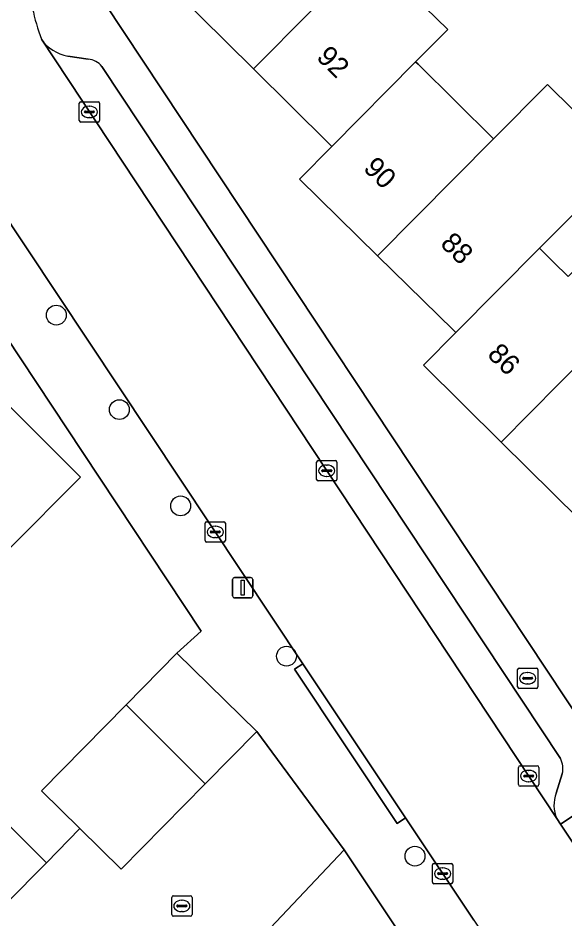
# Model space of a CAD drawing. Extents: x 157767 to 159172, y 387839 to 389425.
# Drawn here: x 158554.48 to 158581.43, y 388687.77 to 388732.21 of the extents above; entities that cross this region are included whole.
import ezdxf

# ---------------------------------------------------------------- set-up
doc = ezdxf.new("R2010")
doc.units = 0
for name, color, linetype in [('IMGEO_Boom', 7, 'Continuous'), ('IMGEO_Brandkraan', 7, 'Continuous'), ('IMGEO_Erf', 7, 'Continuous'), ('IMGEO_Kolk', 7, 'Continuous'), ('IMGEO_Lichtmast', 7, 'Continuous'), ('IMGEO_Muur', 7, 'Continuous'), ('IMGEO_Pand', 7, 'Continuous'), ('IMGEO_Pand_nummerreeks', 7, 'Continuous'), ('IMGEO_Parkeervlak_open', 7, 'Continuous'), ('IMGEO_Rijbaan_lokaal_open', 7, 'Continuous'), ('IMGEO_Voetpad_open', 7, 'Continuous')]:
    doc.layers.add(name, color=color, linetype=linetype)

msp = doc.modelspace()

# ---------------------------------------------------------------- linework, layer by layer
at = {"layer": 'IMGEO_Boom'}
for centre in [(158556.364, 388717.553), (158559.473, 388712.893), (158562.493, 388708.145), (158567.709, 388700.731), (158574.041, 388690.867)]:
    msp.add_circle(centre, 0.489, dxfattribs=at)
at = {"layer": 'IMGEO_Brandkraan'}
for p, q in [((158579.096, 388699.218), (158579.096, 388700.07)), ((158579.171, 388700.144), (158580.023, 388700.144)), ((158579.584, 388699.924), (158579.609, 388699.924)), ((158580.097, 388700.07), (158580.097, 388699.218)), ((158579.355, 388699.638), (158579.355, 388699.65)), ((158579.793, 388699.601), (158579.395, 388699.601)), ((158579.398, 388699.687), (158579.796, 388699.687)), ((158579.607, 388699.364), (158579.582, 388699.364)), ((158579.839, 388699.65), (158579.839, 388699.638)), ((158580.023, 388699.144), (158579.171, 388699.144))]:
    msp.add_line(p, q, dxfattribs=at)
for points in [[(158579.096, 388699.218), (158579.096, 388700.07)], [(158579.171, 388700.144), (158580.023, 388700.144)], [(158580.097, 388700.07), (158580.097, 388699.218)], [(158580.023, 388699.144), (158579.171, 388699.144)]]:
    msp.add_lwpolyline(points, dxfattribs=at)
for centre, radius, start, end in [((158579.173, 388700.068), 0.0765, 91.552, 178.448), ((158579.173, 388700.068), 0.0765, 91.552, 178.448), ((158580.021, 388700.068), 0.0765, 1.552, 88.448), ((158580.021, 388700.068), 0.0765, 1.552, 88.448), ((158579.395, 388699.647), 0.0403, 85.8775, 175.7526), ((158579.392, 388699.637), 0.0366, 178.938, 274.7102), ((158579.796, 388699.644), 0.043, 264.8664, 352.4533), ((158579.8, 388699.649), 0.0386, 1.7309, 96.639), ((158579.173, 388699.22), 0.0765, 181.552, 268.448), ((158579.173, 388699.22), 0.0765, 181.552, 268.448), ((158580.021, 388699.22), 0.0765, 271.552, 358.448), ((158580.021, 388699.22), 0.0765, 271.552, 358.448)]:
    msp.add_arc(centre, radius, start, end, dxfattribs=at)
for centre, major_axis, ratio, start_param, end_param in [((158579.583, 388699.644), (-0.387, 0.002), 0.722429, 4.712389, 7.853982), ((158579.608, 388699.644), (-0.39, 0.002), 0.717154, 1.570796, 4.712389)]:
    msp.add_ellipse(centre, major_axis=major_axis, ratio=ratio, start_param=start_param, end_param=end_param, dxfattribs=at)
at = {"layer": 'IMGEO_Erf'}
for points in [[(158571.765, 388735.434), (158575.654, 388731.649), (158574.074, 388730.049), (158574.198, 388729.926), (158577.911, 388726.247), (158580.575, 388728.93), (158584.413, 388725.126)], [(158582.129, 388707.483), (158578.285, 388711.289), (158574.456, 388715.081), (158576.052, 388716.692), (158575.936, 388716.806), (158572.189, 388720.485), (158568.35, 388724.255), (158569.948, 388725.872), (158569.818, 388726.001), (158566.084, 388729.705), (158562.143, 388733.614)], [(158558.733, 388732.954), (158582.41, 388697.212), (158599.137, 388714.078), (158596.141, 388717.126), (158594.561, 388715.582), (158592.353, 388717.781), (158590.111, 388720.015), (158591.687, 388721.556), (158588.775, 388724.605), (158588.848, 388726.505), (158586.653, 388726.642), (158586.912, 388729.858), (158589.105, 388729.688), (158589.388, 388733.327)], [(158545.934, 388688.643), (158549.823, 388692.519), (158551.867, 388694.556), (158555.888, 388690.539), (158557.526, 388692.229), (158555.632, 388694.091), (158559.802, 388698.333), (158562.312, 388700.887), (158563.506, 388701.971), (158557.672, 388710.778), (158549.299, 388723.418)], [(158581.751, 388722.441), (158580.177, 388720.853), (158580.298, 388720.734), (158580.873, 388720.165), (158581.59, 388719.456)], [(158549.992, 388717.084), (158557.559, 388709.553), (158554.032, 388706.01)], [(158590.346, 388661.446), (158570.547, 388691.173), (158565.231, 388685.549), (158569.152, 388681.684), (158565.083, 388677.557), (158562.621, 388679.968), (158558.311, 388675.554), (158554.087, 388671.228), (158556.468, 388668.862), (158552.247, 388664.614), (158548.045, 388660.386)]]:
    msp.add_lwpolyline(points, dxfattribs=at)
at = {"layer": 'IMGEO_Kolk'}
for p, q in [((158557.495, 388727.151), (158557.495, 388728.003)), ((158557.57, 388728.077), (158558.422, 388728.077)), ((158557.983, 388727.857), (158558.008, 388727.857)), ((158558.496, 388728.003), (158558.496, 388727.151)), ((158557.754, 388727.571), (158557.754, 388727.583)), ((158558.192, 388727.534), (158557.794, 388727.534)), ((158557.797, 388727.62), (158558.195, 388727.62)), ((158558.238, 388727.583), (158558.238, 388727.571)), ((158558.422, 388727.077), (158557.57, 388727.077)), ((158558.006, 388727.297), (158557.981, 388727.297)), ((158569.193, 388709.451), (158569.193, 388710.303)), ((158569.268, 388710.377), (158570.12, 388710.377)), ((158569.681, 388710.157), (158569.706, 388710.157)), ((158570.194, 388710.303), (158570.194, 388709.451)), ((158569.452, 388709.871), (158569.452, 388709.883)), ((158569.89, 388709.834), (158569.492, 388709.834)), ((158569.495, 388709.92), (158569.893, 388709.92)), ((158569.704, 388709.597), (158569.679, 388709.597)), ((158569.936, 388709.883), (158569.936, 388709.871)), ((158570.12, 388709.377), (158569.268, 388709.377)), ((158563.774, 388707.36), (158564.626, 388707.36)), ((158563.699, 388706.434), (158563.699, 388707.286)), ((158564.001, 388706.903), (158564.399, 388706.903)), ((158564.187, 388707.14), (158564.212, 388707.14)), ((158564.7, 388707.286), (158564.7, 388706.434)), ((158563.958, 388706.854), (158563.958, 388706.866)), ((158564.396, 388706.817), (158563.998, 388706.817)), ((158564.21, 388706.58), (158564.185, 388706.58)), ((158564.442, 388706.866), (158564.442, 388706.854)), ((158564.626, 388706.36), (158563.774, 388706.36)), ((158579.144, 388694.395), (158579.144, 388695.247)), ((158579.219, 388695.321), (158580.071, 388695.321)), ((158579.632, 388695.101), (158579.657, 388695.101)), ((158580.145, 388695.247), (158580.145, 388694.395)), ((158579.403, 388694.815), (158579.403, 388694.827)), ((158579.841, 388694.778), (158579.443, 388694.778)), ((158579.446, 388694.864), (158579.844, 388694.864)), ((158579.655, 388694.541), (158579.63, 388694.541)), ((158579.887, 388694.827), (158579.887, 388694.815)), ((158580.071, 388694.321), (158579.219, 388694.321)), ((158574.978, 388690.508), (158575.83, 388690.508)), ((158574.903, 388689.582), (158574.903, 388690.434)), ((158575.162, 388690.002), (158575.162, 388690.014)), ((158575.205, 388690.051), (158575.603, 388690.051)), ((158575.391, 388690.288), (158575.416, 388690.288)), ((158575.646, 388690.014), (158575.646, 388690.002)), ((158575.904, 388690.434), (158575.904, 388689.582)), ((158575.6, 388689.965), (158575.202, 388689.965)), ((158575.414, 388689.728), (158575.389, 388689.728)), ((158575.83, 388689.508), (158574.978, 388689.508)), ((158562.051, 388687.985), (158562.051, 388688.837)), ((158562.126, 388688.911), (158562.978, 388688.911)), ((158562.539, 388688.691), (158562.564, 388688.691)), ((158563.052, 388688.837), (158563.052, 388687.985)), ((158562.31, 388688.405), (158562.31, 388688.417)), ((158562.748, 388688.368), (158562.35, 388688.368)), ((158562.353, 388688.454), (158562.751, 388688.454)), ((158562.794, 388688.417), (158562.794, 388688.405)), ((158562.978, 388687.911), (158562.126, 388687.911)), ((158562.562, 388688.131), (158562.537, 388688.131))]:
    msp.add_line(p, q, dxfattribs=at)
for points in [[(158557.495, 388727.151), (158557.495, 388728.003)], [(158557.57, 388728.077), (158558.422, 388728.077)], [(158558.496, 388728.003), (158558.496, 388727.151)], [(158558.422, 388727.077), (158557.57, 388727.077)], [(158569.193, 388709.451), (158569.193, 388710.303)], [(158569.268, 388710.377), (158570.12, 388710.377)], [(158570.194, 388710.303), (158570.194, 388709.451)], [(158570.12, 388709.377), (158569.268, 388709.377)], [(158563.774, 388707.36), (158564.626, 388707.36)], [(158563.699, 388706.434), (158563.699, 388707.286)], [(158564.7, 388707.286), (158564.7, 388706.434)], [(158564.626, 388706.36), (158563.774, 388706.36)], [(158579.144, 388694.395), (158579.144, 388695.247)], [(158579.219, 388695.321), (158580.071, 388695.321)], [(158580.145, 388695.247), (158580.145, 388694.395)], [(158580.071, 388694.321), (158579.219, 388694.321)], [(158574.978, 388690.508), (158575.83, 388690.508)], [(158574.903, 388689.582), (158574.903, 388690.434)], [(158575.904, 388690.434), (158575.904, 388689.582)], [(158575.83, 388689.508), (158574.978, 388689.508)], [(158562.051, 388687.985), (158562.051, 388688.837)], [(158562.126, 388688.911), (158562.978, 388688.911)], [(158563.052, 388688.837), (158563.052, 388687.985)], [(158562.978, 388687.911), (158562.126, 388687.911)]]:
    msp.add_lwpolyline(points, dxfattribs=at)
for centre, radius, start, end in [((158557.572, 388728.001), 0.0765, 91.552, 178.448), ((158557.572, 388728.001), 0.0765, 91.552, 178.448), ((158558.42, 388728.001), 0.0765, 1.552, 88.448), ((158558.42, 388728.001), 0.0765, 1.552, 88.448), ((158557.794, 388727.58), 0.0403, 85.8775, 175.7526), ((158557.791, 388727.57), 0.0366, 178.938, 274.7102), ((158558.195, 388727.577), 0.043, 264.8664, 352.4533), ((158558.199, 388727.582), 0.0386, 1.7309, 96.639), ((158557.572, 388727.153), 0.0765, 181.552, 268.448), ((158557.572, 388727.153), 0.0765, 181.552, 268.448), ((158558.42, 388727.153), 0.0765, 271.552, 358.448), ((158558.42, 388727.153), 0.0765, 271.552, 358.448), ((158569.27, 388710.301), 0.0765, 91.552, 178.448), ((158569.27, 388710.301), 0.0765, 91.552, 178.448), ((158570.118, 388710.301), 0.0765, 1.552, 88.448), ((158570.118, 388710.301), 0.0765, 1.552, 88.448), ((158569.492, 388709.88), 0.0403, 85.8775, 175.7526), ((158569.489, 388709.87), 0.0366, 178.938, 274.7102), ((158569.893, 388709.877), 0.043, 264.8664, 352.4533), ((158569.897, 388709.882), 0.0386, 1.7309, 96.639), ((158569.27, 388709.453), 0.0765, 181.552, 268.448), ((158569.27, 388709.453), 0.0765, 181.552, 268.448), ((158570.118, 388709.453), 0.0765, 271.552, 358.448), ((158570.118, 388709.453), 0.0765, 271.552, 358.448), ((158563.776, 388707.284), 0.0765, 91.552, 178.448), ((158563.776, 388707.284), 0.0765, 91.552, 178.448), ((158564.624, 388707.284), 0.0765, 1.552, 88.448), ((158564.624, 388707.284), 0.0765, 1.552, 88.448), ((158563.998, 388706.863), 0.0403, 85.8775, 175.7526), ((158564.403, 388706.865), 0.0386, 1.7309, 96.639), ((158563.995, 388706.853), 0.0366, 178.938, 274.7102), ((158564.399, 388706.86), 0.043, 264.8664, 352.4533), ((158563.776, 388706.436), 0.0765, 181.552, 268.448), ((158563.776, 388706.436), 0.0765, 181.552, 268.448), ((158564.624, 388706.436), 0.0765, 271.552, 358.448), ((158564.624, 388706.436), 0.0765, 271.552, 358.448), ((158579.221, 388695.245), 0.0765, 91.552, 178.448), ((158579.221, 388695.245), 0.0765, 91.552, 178.448), ((158580.069, 388695.245), 0.0765, 1.552, 88.448), ((158580.069, 388695.245), 0.0765, 1.552, 88.448), ((158579.443, 388694.824), 0.0403, 85.8775, 175.7526), ((158579.44, 388694.814), 0.0366, 178.938, 274.7102), ((158579.844, 388694.821), 0.043, 264.8664, 352.4533), ((158579.848, 388694.826), 0.0386, 1.7309, 96.639), ((158579.221, 388694.397), 0.0765, 181.552, 268.448), ((158579.221, 388694.397), 0.0765, 181.552, 268.448), ((158580.069, 388694.397), 0.0765, 271.552, 358.448), ((158580.069, 388694.397), 0.0765, 271.552, 358.448), ((158574.98, 388690.432), 0.0765, 91.552, 178.448), ((158574.98, 388690.432), 0.0765, 91.552, 178.448), ((158575.828, 388690.432), 0.0765, 1.552, 88.448), ((158575.828, 388690.432), 0.0765, 1.552, 88.448), ((158575.202, 388690.011), 0.0403, 85.8775, 175.7526), ((158575.199, 388690.001), 0.0366, 178.938, 274.7102), ((158575.603, 388690.008), 0.043, 264.8664, 352.4533), ((158575.607, 388690.013), 0.0386, 1.7309, 96.639), ((158574.98, 388689.584), 0.0765, 181.552, 268.448), ((158574.98, 388689.584), 0.0765, 181.552, 268.448), ((158575.828, 388689.584), 0.0765, 271.552, 358.448), ((158575.828, 388689.584), 0.0765, 271.552, 358.448), ((158562.128, 388688.835), 0.0765, 91.552, 178.448), ((158562.128, 388688.835), 0.0765, 91.552, 178.448), ((158562.976, 388688.835), 0.0765, 1.552, 88.448), ((158562.976, 388688.835), 0.0765, 1.552, 88.448), ((158562.35, 388688.414), 0.0403, 85.8775, 175.7526), ((158562.347, 388688.404), 0.0366, 178.938, 274.7102), ((158562.751, 388688.411), 0.043, 264.8664, 352.4533), ((158562.755, 388688.416), 0.0386, 1.7309, 96.639), ((158562.128, 388687.987), 0.0765, 181.552, 268.448), ((158562.128, 388687.987), 0.0765, 181.552, 268.448), ((158562.976, 388687.987), 0.0765, 271.552, 358.448), ((158562.976, 388687.987), 0.0765, 271.552, 358.448)]:
    msp.add_arc(centre, radius, start, end, dxfattribs=at)
for centre, major_axis, ratio, start_param, end_param in [((158557.982, 388727.577), (-0.387, 0.002), 0.722429, 4.712389, 7.853982), ((158558.007, 388727.577), (-0.39, 0.002), 0.717154, 1.570796, 4.712389), ((158569.68, 388709.877), (-0.387, 0.002), 0.722429, 4.712389, 7.853982), ((158569.705, 388709.877), (-0.39, 0.002), 0.717154, 1.570796, 4.712389), ((158564.186, 388706.86), (-0.387, 0.002), 0.722429, 4.712389, 7.853982), ((158564.211, 388706.86), (-0.39, 0.002), 0.717154, 1.570796, 4.712389), ((158579.631, 388694.821), (-0.387, 0.002), 0.722429, 4.712389, 7.853982), ((158579.656, 388694.821), (-0.39, 0.002), 0.717154, 1.570796, 4.712389), ((158575.39, 388690.008), (-0.387, 0.002), 0.722429, 4.712389, 7.853982), ((158575.415, 388690.008), (-0.39, 0.002), 0.717154, 1.570796, 4.712389), ((158562.538, 388688.411), (-0.387, 0.002), 0.722429, 4.712389, 7.853982), ((158562.563, 388688.411), (-0.39, 0.002), 0.717154, 1.570796, 4.712389)]:
    msp.add_ellipse(centre, major_axis=major_axis, ratio=ratio, start_param=start_param, end_param=end_param, dxfattribs=at)
at = {"layer": 'IMGEO_Lichtmast'}
for p, q in [((158565.053, 388703.708), (158565.053, 388704.508)), ((158565.053, 388704.508), (158565.053, 388703.708)), ((158565.153, 388704.608), (158565.943, 388704.608)), ((158565.943, 388704.608), (158565.153, 388704.608)), ((158566.043, 388704.508), (158566.043, 388703.708)), ((158566.043, 388703.708), (158566.043, 388704.508)), ((158565.943, 388703.608), (158565.153, 388703.608)), ((158565.153, 388703.608), (158565.943, 388703.608))]:
    msp.add_line(p, q, dxfattribs=at)
msp.add_lwpolyline([(158565.473, 388704.483), (158565.623, 388704.483), (158565.623, 388703.733), (158565.473, 388703.733), (158565.473, 388704.483)], dxfattribs=at)
for centre, start, end in [((158565.153, 388704.508), 90, 180), ((158565.153, 388704.508), 90, 180), ((158565.943, 388704.508), 0, 90), ((158565.943, 388704.508), 360, 90), ((158565.153, 388703.708), 180, 270), ((158565.153, 388703.708), 180, 270), ((158565.943, 388703.708), 270, 0), ((158565.943, 388703.708), 270, 0)]:
    msp.add_arc(centre, 0.1, start, end, dxfattribs=at)
at = {"layer": 'IMGEO_Muur'}
msp.add_lwpolyline([(158557.672, 388710.778), (158563.506, 388701.971)], dxfattribs=at)
at = {"layer": 'IMGEO_Pand'}
for points in [[(158571.765, 388735.434), (158571.37, 388735.819), (158567.788, 388739.307), (158562.143, 388733.614), (158566.084, 388729.705)], [(158574.074, 388730.049), (158575.654, 388731.649), (158571.765, 388735.434), (158566.084, 388729.705), (158569.818, 388726.001), (158569.948, 388725.872)], [(158574.198, 388729.926), (158574.074, 388730.049), (158569.948, 388725.872), (158568.35, 388724.255), (158572.189, 388720.485), (158577.911, 388726.247)], [(158580.177, 388720.853), (158581.751, 388722.441), (158584.413, 388725.126), (158580.575, 388728.93), (158577.911, 388726.247), (158572.189, 388720.485), (158575.936, 388716.806), (158576.052, 388716.692)], [(158576.052, 388716.692), (158574.456, 388715.081), (158578.285, 388711.289), (158584.003, 388717.07), (158586.611, 388719.706), (158584.198, 388722.093), (158581.59, 388719.456), (158580.873, 388720.165), (158580.298, 388720.734), (158580.177, 388720.853)], [(158553.079, 388705.052), (158554.032, 388706.01), (158557.559, 388709.553), (158549.992, 388717.084), (158545.528, 388712.598)], [(158582.129, 388707.483), (158587.86, 388713.256), (158584.003, 388717.07), (158578.285, 388711.289)], [(158563.705, 388694.432), (158566.247, 388697.018), (158562.312, 388700.887), (158559.802, 388698.333)], [(158563.705, 388694.432), (158559.802, 388698.333), (158555.632, 388694.091), (158557.526, 388692.229), (158559.566, 388690.223)], [(158553.873, 388688.518), (158555.888, 388690.539), (158551.867, 388694.556), (158549.823, 388692.519)]]:
    msp.add_lwpolyline(points, close=True, dxfattribs=at)
at = {"layer": 'IMGEO_Parkeervlak_open'}
for points in [[(158555.629, 388731.157), (158581.03, 388692.723)], [(158557.931, 388730.183), (158556.927, 388730.329)], [(158581.21, 388695.685), (158558.611, 388729.816)], [(158581.006, 388693.973), (158581.303, 388694.934)]]:
    msp.add_lwpolyline(points, dxfattribs=at)
for centre, radius, start, end in [((158557.295, 388732.338), 2.042, 215.323, 259.609), ((158557.842, 388729.205), 0.982, 38.4721, 84.8159), ((158580.306, 388695.192), 1.03, 345.5104, 28.6082), ((158582.472, 388693.376), 1.583, 157.8382, 204.3617)]:
    msp.add_arc(centre, radius, start, end, dxfattribs=at)
at = {"layer": 'IMGEO_Rijbaan_lokaal_open'}
for points in [[(158553.384, 388723.13), (158568.522, 388700.36), (158573.576, 388692.758), (158576.936, 388687.705), (158589.092, 388669.288), (158594.29, 388672.719), (158589.66, 388679.714), (158589.36, 388680.167), (158581.213, 388692.446), (158581.03, 388692.723), (158555.629, 388731.157)], [(158537.798, 388662.159), (158541.985, 388666.434), (158546.144, 388670.681), (158550.334, 388674.959), (158554.576, 388679.291), (158558.871, 388683.677), (158561.168, 388681.428), (158565.231, 388685.549), (158570.547, 388691.173), (158566.247, 388697.018), (158563.705, 388694.432), (158559.566, 388690.223), (158557.526, 388692.229), (158555.888, 388690.539), (158553.873, 388688.518), (158549.987, 388684.62), (158546.214, 388680.835), (158542.553, 388677.162), (158538.829, 388673.426), (158535.054, 388669.64), (158533.41, 388667.852), (158531.313, 388665.783), (158529.273, 388663.77)]]:
    msp.add_lwpolyline(points, dxfattribs=at)
msp.add_arc((158565.12, 388734.706), 10.132, 191.5087, 200.501, dxfattribs=at)
at = {"layer": 'IMGEO_Voetpad_open'}
for points in [[(158619.337, 388641.484), (158589.669, 388686.22), (158588.577, 388687.835), (158585.728, 388692.145), (158582.41, 388697.212), (158558.733, 388732.954)], [(158556.927, 388730.329), (158557.931, 388730.183)], [(158558.611, 388729.816), (158581.21, 388695.685)], [(158549.299, 388723.418), (158557.672, 388710.778), (158563.506, 388701.971), (158562.312, 388700.887), (158566.247, 388697.018), (158570.547, 388691.173), (158590.346, 388661.446)], [(158576.936, 388687.705), (158573.576, 388692.758), (158573.16, 388692.482), (158568.106, 388700.084), (158568.522, 388700.36), (158553.384, 388723.13)], [(158581.303, 388694.934), (158581.006, 388693.973)], [(158581.03, 388692.723), (158581.213, 388692.446), (158582.08, 388693.021), (158590.227, 388680.742), (158589.36, 388680.167), (158589.66, 388679.714)]]:
    msp.add_lwpolyline(points, dxfattribs=at)
for points in [[(158568.522, 388700.36), (158568.106, 388700.084), (158573.16, 388692.482), (158573.576, 388692.758)], [(158581.213, 388692.446), (158589.36, 388680.167), (158590.227, 388680.742), (158582.08, 388693.021)]]:
    msp.add_lwpolyline(points, close=True, dxfattribs=at)
for centre, radius, start, end in [((158565.12, 388734.706), 10.132, 191.5087, 200.501), ((158557.295, 388732.338), 2.042, 215.323, 259.609), ((158557.842, 388729.205), 0.982, 38.4721, 84.8159), ((158580.306, 388695.192), 1.03, 345.5104, 28.6082), ((158582.472, 388693.376), 1.583, 157.8382, 204.3617)]:
    msp.add_arc(centre, radius, start, end, dxfattribs=at)

# ---------------------------------------------------------------- texts
at = {"layer": 'IMGEO_Pand_nummerreeks'}
for s, rotation, p in [('92', 315.2291, (158569.136, 388730.226)), ('90', 315.5213, (158571.447, 388724.745)), ('88', 315.527, (158575.24, 388721.021)), ('86', 315.2806, (158577.556, 388715.558))]:
    msp.add_text(s, height=1, rotation=rotation, dxfattribs=at).set_placement(p)

doc.saveas('drawing.dxf')
